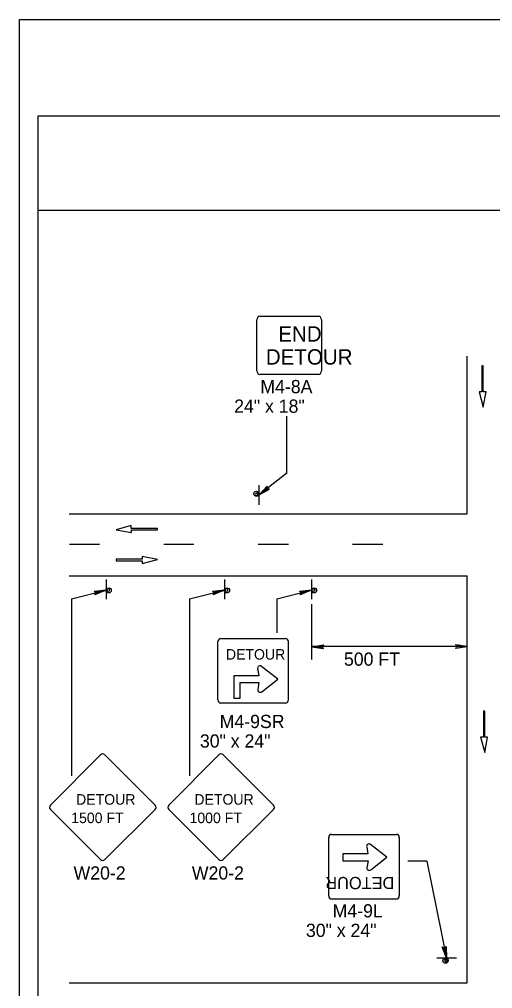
# Model space of a CAD drawing. Extents: x -14145 to -13662, y 30244 to 30661.
# Drawn here: x -13892.17 to -13884.66, y 30272.92 to 30288.31 of the extents above; entities that cross this region are included whole.
import ezdxf

# ---------------------------------------------------------------- set-up
doc = ezdxf.new("R2010")
doc.units = 0
for name, color, linetype in [('1', 7, 'Continuous'), ('10', 7, 'Continuous'), ('2', 7, 'Continuous'), ('61', 7, 'Continuous')]:
    doc.layers.add(name, color=color, linetype=linetype)

msp = doc.modelspace()

# ---------------------------------------------------------------- linework, layer by layer
at = {"layer": '1'}
for p, q in [((-13888.351, 30283.596), (-13887.425, 30283.596)), ((-13888.401, 30282.729), (-13888.401, 30283.536)), ((-13887.376, 30283.536), (-13887.376, 30282.729)), ((-13885.062, 30280.459), (-13885.062, 30282.959)), ((-13884.805, 30282.809), (-13884.827, 30282.809)), ((-13884.827, 30282.809), (-13884.827, 30282.393)), ((-13884.805, 30282.395), (-13884.805, 30282.809)), ((-13887.425, 30282.668), (-13888.351, 30282.668)), ((-13884.827, 30282.393), (-13884.872, 30282.393)), ((-13884.872, 30282.393), (-13884.806, 30282.151)), ((-13884.806, 30282.151), (-13884.76, 30282.395)), ((-13884.76, 30282.395), (-13884.805, 30282.395)), ((-13887.923, 30281.107), (-13887.923, 30282.007)), ((-13887.922, 30281.106), (-13888.367, 30280.758)), ((-13888.367, 30280.602), (-13888.367, 30280.914)), ((-13888.367, 30280.602), (-13888.367, 30280.914)), ((-13888.367, 30280.602), (-13888.367, 30280.914)), ((-13888.367, 30280.602), (-13888.367, 30280.914)), ((-13888.367, 30280.602), (-13888.367, 30280.914)), ((-13888.367, 30280.602), (-13888.367, 30280.914)), ((-13891.381, 30280.459), (-13885.062, 30280.459)), ((-13890.397, 30280.271), (-13890.638, 30280.205)), ((-13890.397, 30280.226), (-13890.397, 30280.271)), ((-13889.981, 30280.226), (-13890.397, 30280.226)), ((-13889.981, 30280.204), (-13889.981, 30280.226)), ((-13890.638, 30280.205), (-13890.395, 30280.159)), ((-13890.395, 30280.159), (-13890.395, 30280.204)), ((-13890.395, 30280.204), (-13889.981, 30280.204)), ((-13890.9, 30279.968), (-13891.38, 30279.968)), ((-13889.4, 30279.968), (-13889.88, 30279.968)), ((-13887.9, 30279.968), (-13888.38, 30279.968)), ((-13886.4, 30279.968), (-13886.88, 30279.968)), ((-13889.981, 30279.734), (-13890.225, 30279.78)), ((-13890.225, 30279.78), (-13890.225, 30279.735)), ((-13890.225, 30279.735), (-13890.638, 30279.735)), ((-13890.638, 30279.735), (-13890.638, 30279.713)), ((-13890.638, 30279.713), (-13890.222, 30279.713)), ((-13890.222, 30279.668), (-13889.981, 30279.734)), ((-13890.222, 30279.713), (-13890.222, 30279.668)), ((-13891.381, 30279.475), (-13885.062, 30279.475)), ((-13885.062, 30273.014), (-13885.062, 30279.475)), ((-13890.795, 30279.415), (-13890.795, 30279.103)), ((-13890.795, 30279.415), (-13890.795, 30279.103)), ((-13888.916, 30279.415), (-13888.916, 30279.103)), ((-13888.916, 30279.415), (-13888.916, 30279.103)), ((-13887.532, 30279.415), (-13887.532, 30279.103)), ((-13887.532, 30279.415), (-13887.532, 30279.103)), ((-13891.348, 30279.108), (-13890.801, 30279.248)), ((-13889.469, 30279.108), (-13888.922, 30279.248)), ((-13888.085, 30279.108), (-13887.538, 30279.248)), ((-13891.348, 30279.108), (-13891.348, 30276.3)), ((-13889.469, 30279.108), (-13889.469, 30276.3)), ((-13888.085, 30279.108), (-13888.085, 30278.566)), ((-13887.528, 30278.147), (-13887.528, 30279.021)), ((-13889.021, 30277.502), (-13889.021, 30278.428)), ((-13888.978, 30278.478), (-13887.945, 30278.478)), ((-13887.902, 30278.428), (-13887.902, 30277.502)), ((-13885.062, 30278.351), (-13887.528, 30278.351)), ((-13888.389, 30278), (-13888.369, 30277.886)), ((-13888.071, 30277.833), (-13888.328, 30278.036)), ((-13888.369, 30277.886), (-13888.769, 30277.886)), ((-13888.769, 30277.886), (-13888.769, 30277.533)), ((-13888.667, 30277.533), (-13888.667, 30277.781)), ((-13888.667, 30277.779), (-13888.368, 30277.779)), ((-13888.368, 30277.779), (-13888.387, 30277.667)), ((-13888.325, 30277.633), (-13888.071, 30277.833)), ((-13887.945, 30277.453), (-13888.978, 30277.453)), ((-13888.769, 30277.533), (-13888.667, 30277.533)), ((-13884.782, 30277.326), (-13884.804, 30277.326)), ((-13884.804, 30277.326), (-13884.804, 30276.91)), ((-13884.782, 30276.912), (-13884.782, 30277.326)), ((-13884.804, 30276.91), (-13884.849, 30276.91)), ((-13884.849, 30276.91), (-13884.783, 30276.668)), ((-13884.783, 30276.668), (-13884.737, 30276.912)), ((-13884.737, 30276.912), (-13884.782, 30276.912)), ((-13890.884, 30276.633), (-13891.679, 30275.83)), ((-13890.015, 30275.83), (-13890.818, 30276.633)), ((-13889.005, 30276.633), (-13889.8, 30275.83)), ((-13888.136, 30275.83), (-13888.939, 30276.633)), ((-13891.679, 30275.764), (-13890.884, 30274.969)), ((-13890.818, 30274.969), (-13890.015, 30275.764)), ((-13889.8, 30275.764), (-13889.005, 30274.969)), ((-13888.939, 30274.969), (-13888.136, 30275.764)), ((-13887.259, 30274.392), (-13887.259, 30275.318)), ((-13887.216, 30275.367), (-13886.183, 30275.367)), ((-13886.14, 30275.318), (-13886.14, 30274.392)), ((-13886.657, 30275.172), (-13886.637, 30275.058)), ((-13886.339, 30275.005), (-13886.596, 30275.208)), ((-13887.037, 30275.058), (-13887.037, 30274.951)), ((-13886.637, 30275.058), (-13887.037, 30275.058)), ((-13886.593, 30274.805), (-13886.339, 30275.005)), ((-13887.037, 30274.951), (-13886.636, 30274.951)), ((-13886.636, 30274.951), (-13886.655, 30274.839)), ((-13886.006, 30274.946), (-13885.702, 30274.946)), ((-13885.702, 30274.945), (-13885.389, 30273.403)), ((-13886.183, 30274.342), (-13887.216, 30274.342)), ((-13885.233, 30273.403), (-13885.545, 30273.403)), ((-13885.233, 30273.403), (-13885.545, 30273.403)), ((-13885.233, 30273.403), (-13885.545, 30273.403)), ((-13885.233, 30273.403), (-13885.545, 30273.403)), ((-13885.233, 30273.403), (-13885.545, 30273.403)), ((-13885.233, 30273.403), (-13885.545, 30273.403)), ((-13891.381, 30273.014), (-13885.062, 30273.014))]:
    msp.add_line(p, q, dxfattribs=at)
for points in [[(-13888.238, 30280.886), (-13888.236, 30280.869), (-13888.367, 30280.758), (-13888.238, 30280.886), (-13888.239, 30280.894), (-13888.367, 30280.758), (-13888.225, 30280.853), (-13888.212, 30280.851), (-13888.367, 30280.758), (-13888.199, 30280.848), (-13888.212, 30280.851)], [(-13888.238, 30280.886), (-13888.236, 30280.869), (-13888.367, 30280.758), (-13888.238, 30280.886), (-13888.239, 30280.894), (-13888.367, 30280.758), (-13888.225, 30280.853), (-13888.212, 30280.851), (-13888.367, 30280.758), (-13888.199, 30280.848), (-13888.212, 30280.851)], [(-13888.238, 30280.886), (-13888.236, 30280.869), (-13888.367, 30280.758), (-13888.238, 30280.886), (-13888.239, 30280.894), (-13888.367, 30280.758), (-13888.225, 30280.853), (-13888.212, 30280.851), (-13888.367, 30280.758), (-13888.199, 30280.848), (-13888.212, 30280.851)], [(-13890.981, 30279.224), (-13890.969, 30279.212), (-13890.801, 30279.248), (-13890.981, 30279.224), (-13890.987, 30279.23), (-13890.801, 30279.248), (-13890.963, 30279.194), (-13890.969, 30279.182), (-13890.801, 30279.248), (-13890.975, 30279.17), (-13890.969, 30279.182)], [(-13889.102, 30279.224), (-13889.09, 30279.212), (-13888.922, 30279.248), (-13889.102, 30279.224), (-13889.108, 30279.23), (-13888.922, 30279.248), (-13889.084, 30279.194), (-13889.09, 30279.182), (-13888.922, 30279.248), (-13889.096, 30279.17), (-13889.09, 30279.182)], [(-13887.718, 30279.224), (-13887.706, 30279.212), (-13887.538, 30279.248), (-13887.718, 30279.224), (-13887.724, 30279.23), (-13887.538, 30279.248), (-13887.7, 30279.194), (-13887.706, 30279.182), (-13887.538, 30279.248), (-13887.712, 30279.17), (-13887.706, 30279.182)], [(-13887.348, 30278.321), (-13887.354, 30278.333), (-13887.528, 30278.345), (-13887.348, 30278.321), (-13887.342, 30278.315), (-13887.528, 30278.345), (-13887.354, 30278.351), (-13887.348, 30278.363), (-13887.528, 30278.345), (-13887.342, 30278.375), (-13887.348, 30278.363)], [(-13885.242, 30278.375), (-13885.236, 30278.357), (-13885.062, 30278.351), (-13885.242, 30278.375), (-13885.248, 30278.381), (-13885.062, 30278.351), (-13885.236, 30278.345), (-13885.242, 30278.327), (-13885.062, 30278.351), (-13885.248, 30278.321), (-13885.242, 30278.327)], [(-13885.403, 30273.584), (-13885.416, 30273.572), (-13885.389, 30273.403), (-13885.403, 30273.584), (-13885.397, 30273.59), (-13885.389, 30273.403), (-13885.434, 30273.567), (-13885.446, 30273.574), (-13885.389, 30273.403), (-13885.459, 30273.581), (-13885.446, 30273.574)], [(-13885.403, 30273.584), (-13885.416, 30273.572), (-13885.389, 30273.403), (-13885.403, 30273.584), (-13885.397, 30273.59), (-13885.389, 30273.403), (-13885.434, 30273.567), (-13885.446, 30273.574), (-13885.389, 30273.403), (-13885.459, 30273.581), (-13885.446, 30273.574)], [(-13885.403, 30273.584), (-13885.416, 30273.572), (-13885.389, 30273.403), (-13885.403, 30273.584), (-13885.397, 30273.59), (-13885.389, 30273.403), (-13885.434, 30273.567), (-13885.446, 30273.574), (-13885.389, 30273.403), (-13885.459, 30273.581), (-13885.446, 30273.574)]]:
    msp.add_lwpolyline(points, dxfattribs=at)
for centre in [(-13888.408, 30280.776), (-13888.408, 30280.776), (-13888.408, 30280.776), (-13890.755, 30279.242), (-13888.876, 30279.242), (-13887.493, 30279.242), (-13885.406, 30273.363), (-13885.406, 30273.363), (-13885.406, 30273.363)]:
    msp.add_circle(centre, 0.0408, dxfattribs=at)
for centre, radius, start, end in [((-13888.403, 30280.768), 0.0214, 9.521, 4.2501), ((-13888.403, 30280.768), 0.0214, 9.521, 4.2501), ((-13888.403, 30280.768), 0.0214, 9.521, 4.2501), ((-13890.761, 30279.25), 0.0214, 189.521, 184.2501), ((-13888.882, 30279.25), 0.0214, 189.521, 184.2501), ((-13887.498, 30279.25), 0.0214, 189.521, 184.2501), ((-13888.351, 30278.007), 0.038, 47.8458, 191.7524), ((-13888.349, 30277.663), 0.038, 169.4753, 310.1409), ((-13890.852, 30276.6), 0.0465, 45, 135), ((-13888.972, 30276.6), 0.0465, 45, 135), ((-13891.647, 30275.797), 0.0465, 135, 225), ((-13890.049, 30275.797), 0.0465, 315, 45), ((-13889.767, 30275.797), 0.0465, 135, 225), ((-13888.169, 30275.797), 0.0465, 315, 45), ((-13886.62, 30275.179), 0.038, 47.8458, 191.7524), ((-13890.852, 30275.002), 0.0465, 225, 315), ((-13888.972, 30275.002), 0.0465, 225, 315), ((-13886.618, 30274.835), 0.038, 169.4753, 310.1409), ((-13885.398, 30273.368), 0.0214, 99.521, 94.2501), ((-13885.379, 30273.369), 0.0214, 130.5137, 125.2429), ((-13885.379, 30273.369), 0.0214, 130.5137, 125.2429)]:
    msp.add_arc(centre, radius, start, end, dxfattribs=at)
for centre, major_axis, ratio, start_param, end_param in [((-13888.352, 30283.536), (0, -0.0602), 0.817773, 3.141593, 4.712389), ((-13887.426, 30283.536), (0, 0.0602), 0.817773, 4.712389, 6.283185), ((-13888.352, 30282.729), (0, -0.0602), 0.817773, 4.712389, 6.283185), ((-13887.426, 30282.729), (0, 0.0602), 0.817773, 3.141593, 4.712389), ((-13888.978, 30278.428), (0, -0.0492), 0.866667, 3.141593, 4.712389), ((-13887.944, 30278.428), (0, 0.0492), 0.866667, 4.712389, 6.283185), ((-13888.978, 30277.502), (0, -0.0492), 0.866667, 4.712389, 6.283185), ((-13887.944, 30277.502), (0, 0.0492), 0.866667, 3.141593, 4.712389), ((-13887.217, 30275.319), (0, -0.0492), 0.866667, 3.141593, 4.712389), ((-13886.183, 30275.319), (0, 0.0492), 0.866667, 4.712389, 6.283185), ((-13887.217, 30274.392), (0, -0.0492), 0.866667, 4.712389, 6.283185), ((-13886.183, 30274.392), (0, 0.0492), 0.866667, 3.141593, 4.712389)]:
    msp.add_ellipse(centre, major_axis=major_axis, ratio=ratio, start_param=start_param, end_param=end_param, dxfattribs=at)
at = {"layer": '10'}
for p, q in [((-13891.874, 30286.777), (-13860.422, 30286.777)), ((-13891.874, 30264.207), (-13891.874, 30286.777)), ((-13891.874, 30285.277), (-13860.422, 30285.277))]:
    msp.add_line(p, q, dxfattribs=at)
at = {"layer": '61'}
msp.add_lwpolyline([(-13892.174, 30288.307), (-13859.174, 30288.307), (-13859.174, 30262.807), (-13892.174, 30262.807)], close=True, dxfattribs=at)

# ---------------------------------------------------------------- texts
at = {"layer": '1'}
for s, height, p in [('END', 0.244, (-13888.061, 30283.192)), ('DETOUR', 0.244, (-13888.259, 30282.826)), ('DETOUR', 0.1669, (-13888.893, 30278.143)), ('DETOUR', 0.1669, (-13891.273, 30275.84)), ('DETOUR', 0.1669, (-13889.394, 30275.84)), ('1500 FT', 0.1669, (-13891.35, 30275.547)), ('1000 FT', 0.1669, (-13889.471, 30275.547))]:
    msp.add_text(s, height=height, dxfattribs=at).set_placement(p)
msp.add_text('DETOUR', height=0.1941, rotation=180, dxfattribs=at).set_placement((-13886.218, 30274.693))
at = {"layer": '2'}
for s, p in [('M4-8A', (-13888.346, 30282.372)), ('24" x 18"', (-13888.762, 30282.062)), ('500 FT', (-13887.018, 30278.046)), ('M4-9SR', (-13888.992, 30277.056)), ('30" x 24"', (-13889.306, 30276.746)), ('W20-2', (-13891.313, 30274.651)), ('W20-2', (-13889.434, 30274.651)), ('M4-9L', (-13887.198, 30274.05)), ('30" x 24"', (-13887.622, 30273.74))]:
    msp.add_text(s, height=0.21, dxfattribs=at).set_placement(p)

doc.saveas('drawing.dxf')
